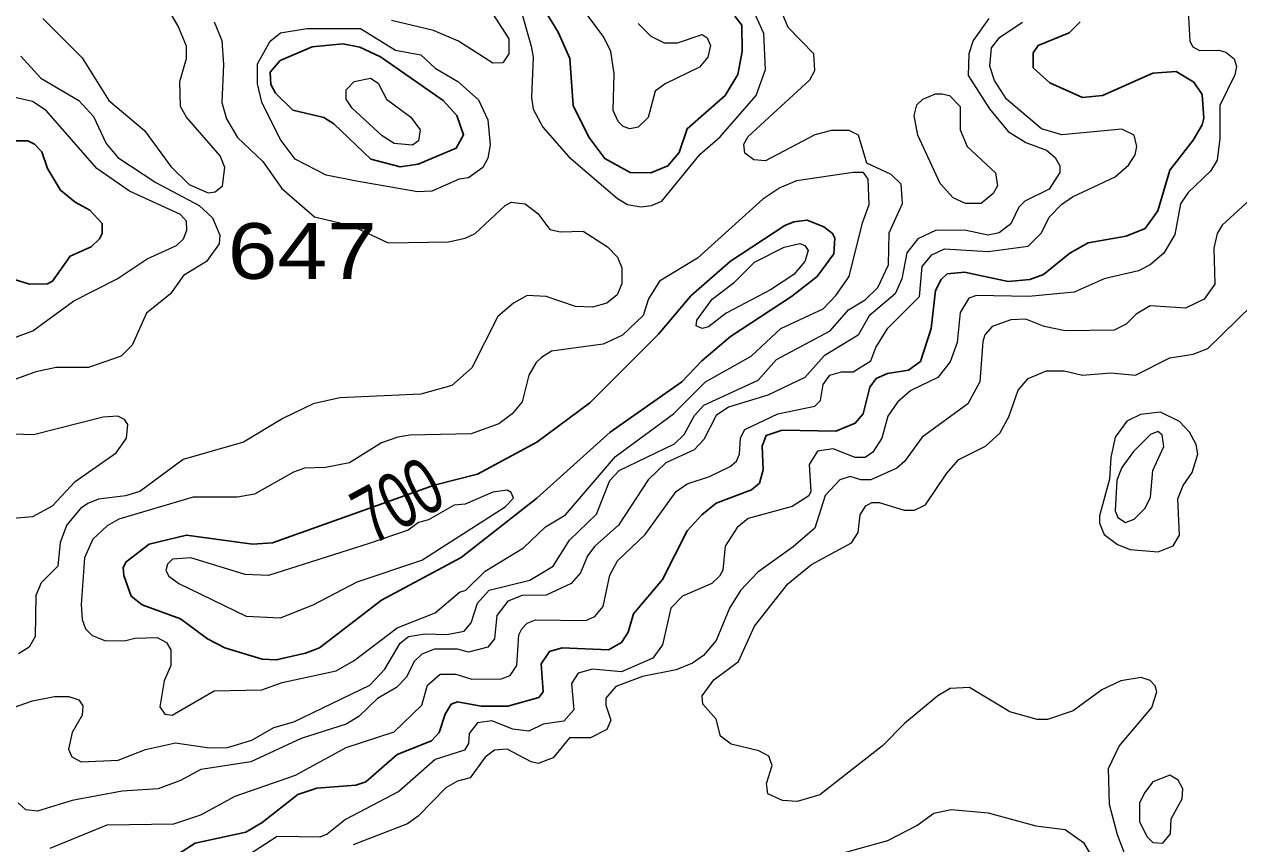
# Model space of a CAD drawing. Extents: x 577 to 602.9, y 7483.8 to 7511.6.
# Drawn here: x 592.254 to 593.996, y 7493.971 to 7495.147 of the extents above; entities that cross this region are included whole.
import ezdxf
from ezdxf.enums import TextEntityAlignment as Align

# ---------------------------------------------------------------- set-up
doc = ezdxf.new("R2010")
doc.units = 0
doc.header["$LTSCALE"] = 0.032
doc.layers.add('1', color=7, linetype='Continuous', lineweight=25)
doc.layers.add('2', color=7, linetype='Continuous', lineweight=13)
doc.layers.add('61', color=7, linetype='Continuous')

msp = doc.modelspace()

# ---------------------------------------------------------------- linework, layer by layer
at = {"layer": '1'}
for points in [[(592.9745, 7495.2104), (593.0199, 7495.1357), (593.0366, 7495.0983), (593.0413, 7495.0307), (593.0636, 7494.9853), (593.0867, 7494.9544), (593.1232, 7494.9345), (593.1527, 7494.9337), (593.1773, 7494.944), (593.1932, 7494.9631), (593.2051, 7494.9973), (593.2592, 7495.045), (593.2775, 7495.0752), (593.2839, 7495.1079), (593.2831, 7495.146), (593.2735, 7495.1587)], [(593.7689, 7495.1508), (593.753, 7495.1349), (593.7085, 7495.1166), (593.7013, 7495.1063), (593.7013, 7495.0848), (593.7252, 7495.0633), (593.7721, 7495.0419), (593.8007, 7495.045), (593.8731, 7495.0768), (593.9065, 7495.0792), (593.9319, 7495.0641), (593.9439, 7495.0466), (593.9463, 7495.0124), (593.9439, 7495.0029), (593.9311, 7494.9806), (593.8977, 7494.9377), (593.8803, 7494.8796), (593.862, 7494.8542), (593.8349, 7494.8431), (593.7801, 7494.8335), (593.7538, 7494.8184), (593.7164, 7494.7882), (593.6966, 7494.781), (593.6656, 7494.7779), (593.6027, 7494.7914), (593.5781, 7494.789), (593.5693, 7494.781), (593.5614, 7494.7651), (593.555, 7494.7103), (593.5399, 7494.6633), (593.5224, 7494.6506), (593.4922, 7494.6459), (593.4763, 7494.6387), (593.4668, 7494.626), (593.4572, 7494.5878), (593.4461, 7494.5743), (593.4183, 7494.5632), (593.3411, 7494.5647), (593.3181, 7494.5568), (593.3125, 7494.5417), (593.3141, 7494.5075), (593.3085, 7494.4884), (593.2974, 7494.4789), (593.2465, 7494.4598), (593.2258, 7494.4431), (593.2051, 7494.42), (593.1694, 7494.35), (593.128, 7494.3007), (593.1201, 7494.2745), (593.1105, 7494.2594), (593.0922, 7494.2491), (593.0254, 7494.2522), (593.0071, 7494.2467), (592.9952, 7494.2292), (592.9984, 7494.1886), (592.992, 7494.1807), (592.9475, 7494.168), (592.9093, 7494.168), (592.8751, 7494.1743), (592.8664, 7494.1711), (592.8577, 7494.1568), (592.8489, 7494.1306), (592.8378, 7494.1187), (592.7885, 7494.0988), (592.7439, 7494.0598), (592.7296, 7494.055), (592.6732, 7494.0503), (592.6461, 7494.0415), (592.5952, 7494.001), (592.5714, 7493.9874), (592.499, 7493.9715), (592.4537, 7493.9429)], [(592.2398, 7494.781), (592.2613, 7494.7739), (592.2867, 7494.7747), (592.2939, 7494.7786), (592.3193, 7494.8144), (592.3495, 7494.8279), (592.3615, 7494.8391), (592.3654, 7494.847), (592.3654, 7494.8613), (592.3479, 7494.8804), (592.3265, 7494.8916), (592.3058, 7494.9091), (592.2867, 7494.9401), (592.2788, 7494.9639), (592.2684, 7494.9751), (592.2589, 7494.9798), (592.2374, 7494.9798)]]:
    msp.add_lwpolyline(points, dxfattribs=at)
for points in [[(592.6392, 7495.024), (592.6835, 7495.0132), (592.6978, 7495.0045), (592.7511, 7494.9536), (592.7932, 7494.9425), (592.8187, 7494.9464), (592.8736, 7494.9695), (592.8839, 7494.9886), (592.8744, 7495.0164), (592.8545, 7495.0379), (592.7646, 7495.1007), (592.7352, 7495.1142), (592.7105, 7495.119), (592.6668, 7495.115), (592.6207, 7495.0951), (592.6064, 7495.0784), (592.6072, 7495.0609), (592.6143, 7495.0482)], [(592.6097, 7494.4029), (592.842, 7494.4855), (592.9038, 7494.5011), (592.9889, 7494.5473), (593.0652, 7494.6037), (593.1638, 7494.7023), (593.2099, 7494.7572), (593.2672, 7494.8073), (593.3451, 7494.8582), (593.3578, 7494.8637), (593.3769, 7494.8661), (593.4008, 7494.8566), (593.4135, 7494.847), (593.4167, 7494.8399), (593.4151, 7494.8176), (593.3912, 7494.785), (593.3546, 7494.7564), (593.2672, 7494.6991), (593.2258, 7494.6641), (593.1972, 7494.6339), (593.0946, 7494.5616), (592.9889, 7494.4669), (592.8807, 7494.3819), (592.7662, 7494.3206), (592.6772, 7494.2522), (592.6573, 7494.2443), (592.6151, 7494.2347), (592.5952, 7494.2355), (592.5412, 7494.2522), (592.5165, 7494.265), (592.4776, 7494.2936), (592.4227, 7494.3135), (592.4068, 7494.3262), (592.3965, 7494.3556), (592.3957, 7494.3675), (592.3996, 7494.3755), (592.433, 7494.4009), (592.4863, 7494.4137), (592.5809, 7494.4009)]]:
    msp.add_lwpolyline(points, close=True, dxfattribs=at)
at = {"layer": '2'}
for points in [[(592.2804, 7495.1556), (592.3368, 7495.0991), (592.375, 7495.0379), (592.4259, 7494.9949), (592.464, 7494.9432), (592.4903, 7494.917), (592.5173, 7494.9051), (592.5277, 7494.9067), (592.538, 7494.9154), (592.5412, 7494.9417), (592.5348, 7494.9584), (592.4863, 7495.014), (592.4776, 7495.0291), (592.4768, 7495.0649), (592.4863, 7495.0983), (592.4863, 7495.1158), (592.4744, 7495.1444), (592.4291, 7495.2232)], [(592.9062, 7495.1929), (592.9491, 7495.1261), (592.9491, 7495.1047), (592.9404, 7495.0919), (592.926, 7495.0912), (592.8767, 7495.123), (592.841, 7495.1381), (592.7805, 7495.1524)], [(593.1344, 7495.1484), (593.1527, 7495.1301), (593.1718, 7495.1206), (593.1908, 7495.1206), (593.2266, 7495.1325), (593.2338, 7495.1277), (593.2385, 7495.1166), (593.2346, 7495.0999), (593.2226, 7495.0856), (593.1733, 7495.0617), (593.159, 7495.0514), (593.1487, 7495.0132), (593.1344, 7494.9997), (593.1224, 7494.9973), (593.1129, 7495.0005), (593.1058, 7495.0077), (593.0986, 7495.0236), (593.1002, 7495.076), (593.0954, 7495.1079), (593.0851, 7495.1285), (593.0302, 7495.2033)], [(592.9642, 7495.1746), (592.9809, 7495.1158), (592.9841, 7495.0999), (592.9817, 7495.0419), (592.9841, 7495.0252), (592.9976, 7494.9997), (593.035, 7494.9568), (593.105, 7494.8971), (593.1193, 7494.8884), (593.1384, 7494.8852), (593.1535, 7494.8868), (593.1686, 7494.8932), (593.2234, 7494.9607), (593.2521, 7494.9854), (593.3037, 7495.045), (593.3173, 7495.0824), (593.3149, 7495.1341), (593.3014, 7495.1635)], [(593.3173, 7494.9512), (593.3006, 7494.9528), (593.2878, 7494.9623), (593.2863, 7494.9751), (593.2926, 7494.9862), (593.3809, 7495.0673), (593.388, 7495.0808), (593.3864, 7495.1047), (593.3499, 7495.1428), (593.3371, 7495.1739)], [(593.6377, 7495.1556), (593.6155, 7495.1238), (593.6091, 7495.1047), (593.6083, 7495.0737), (593.6385, 7495.0259), (593.6656, 7494.9933), (593.691, 7494.9774), (593.7204, 7494.9663), (593.7331, 7494.956), (593.7395, 7494.944), (593.7395, 7494.9345), (593.7244, 7494.9106), (593.6894, 7494.8932), (593.6807, 7494.8844), (593.6695, 7494.8606), (593.6528, 7494.8478), (593.6369, 7494.8446), (593.6051, 7494.851), (593.5622, 7494.8518), (593.5359, 7494.8391), (593.52, 7494.8192), (593.5129, 7494.7818), (593.5033, 7494.7604), (593.466, 7494.7286), (593.4501, 7494.7007), (593.4016, 7494.6713), (593.3737, 7494.6403), (593.3204, 7494.6148), (593.264, 7494.5973), (593.2465, 7494.5854), (593.229, 7494.5512), (593.2147, 7494.5361), (593.1741, 7494.5178), (593.1487, 7494.4932), (593.1065, 7494.428), (593.0724, 7494.3978), (593.062, 7494.3842), (593.0517, 7494.3596), (593.0382, 7494.3445), (593.0024, 7494.3278), (592.9682, 7494.327), (592.9475, 7494.319), (592.9316, 7494.2984), (592.9284, 7494.265), (592.9189, 7494.253), (592.8911, 7494.2459), (592.8751, 7494.2499), (592.8425, 7494.2499), (592.8243, 7494.2427), (592.8131, 7494.2324), (592.802, 7494.2101), (592.7877, 7494.195), (592.7606, 7494.1791), (592.7336, 7494.1536), (592.7153, 7494.1425), (592.6509, 7494.1218), (592.5785, 7494.0884), (592.507, 7494.0773), (592.4776, 7494.0614), (592.4458, 7494.0495), (592.3941, 7494.0463), (592.3225, 7494.0328), (592.2724, 7494.0177), (592.2557, 7494.0193), (592.2446, 7494.0296)], [(593.924, 7495.1659), (593.9264, 7495.123), (593.9303, 7495.115), (593.9399, 7495.1094), (593.9677, 7495.1102), (593.9781, 7495.1071), (593.99, 7495.0975), (593.9932, 7495.0864), (593.9908, 7495.0745), (593.9693, 7495.0307), (593.9693, 7494.983), (593.9653, 7494.952), (593.9558, 7494.9361), (593.924, 7494.9059), (593.9129, 7494.8892), (593.9049, 7494.8454), (593.889, 7494.8184), (593.8691, 7494.8017), (593.8524, 7494.793), (593.8031, 7494.7818), (593.7602, 7494.7627), (593.695, 7494.7564), (593.6202, 7494.758), (593.6091, 7494.754), (593.5964, 7494.7333), (593.5924, 7494.6904), (593.5821, 7494.6626), (593.5646, 7494.6403), (593.5256, 7494.6212), (593.5065, 7494.6045), (593.493, 7494.5846), (593.4843, 7494.5528), (593.4715, 7494.5329), (593.4604, 7494.525), (593.4461, 7494.525), (593.4143, 7494.5377), (593.392, 7494.5345), (593.3801, 7494.5154), (593.3825, 7494.4765), (593.3793, 7494.4701), (593.3554, 7494.455), (593.2926, 7494.4375), (593.2767, 7494.4248), (593.2592, 7494.3978), (593.256, 7494.3636), (593.2513, 7494.3548), (593.2401, 7494.3445), (593.198, 7494.3262), (593.1813, 7494.3087), (593.1694, 7494.2562), (593.1558, 7494.2371), (593.1105, 7494.2173), (593.0692, 7494.2212), (593.0485, 7494.2157), (593.039, 7494.2006), (593.0421, 7494.1632), (593.0278, 7494.1465)], [(592.5261, 7495.1508), (592.5372, 7495.1238), (592.5396, 7495.0896), (592.5372, 7495.0347), (592.5436, 7495.0116), (592.5595, 7494.9846), (592.596, 7494.9504), (592.6231, 7494.9114), (592.67, 7494.8709), (592.7225, 7494.8582), (592.7758, 7494.8335), (592.8624, 7494.8351), (592.8863, 7494.8399), (592.9006, 7494.847), (592.9435, 7494.8868), (592.9523, 7494.8916), (592.9722, 7494.8892), (592.9904, 7494.8757), (593.0079, 7494.8526), (593.0231, 7494.8494), (593.0557, 7494.8502), (593.0906, 7494.8279), (593.105, 7494.8128), (593.1113, 7494.7977), (593.1113, 7494.7747), (593.1042, 7494.7588), (593.0898, 7494.7468), (593.0692, 7494.7413), (593.0445, 7494.7421), (593.0024, 7494.7564), (592.9753, 7494.758), (592.9555, 7494.7468), (592.9332, 7494.7278), (592.8958, 7494.6538), (592.8672, 7494.6284), (592.8227, 7494.6164), (592.7066, 7494.6109), (592.6684, 7494.6021), (592.6247, 7494.5814), (592.5682, 7494.5473), (592.4815, 7494.5226), (592.4195, 7494.4765), (592.3988, 7494.4701), (592.3599, 7494.4653), (592.3448, 7494.459)], [(593.8286, 7494.9965), (593.7427, 7494.9886), (593.7133, 7494.9973), (593.6632, 7495.0395), (593.6457, 7495.0665), (593.6393, 7495.0872), (593.6417, 7495.1134), (593.6536, 7495.1285), (593.6862, 7495.15)], [(592.2486, 7495.1015), (592.2772, 7495.0697), (592.332, 7495.0379), (592.3527, 7495.0148), (592.371, 7494.9759), (592.3877, 7494.956), (592.4426, 7494.9202), (592.5046, 7494.8868), (592.5237, 7494.8693), (592.534, 7494.8446), (592.5332, 7494.8319), (592.5149, 7494.8065), (592.4823, 7494.7866), (592.4632, 7494.7604), (592.4291, 7494.7325), (592.4084, 7494.6864), (592.3925, 7494.6705), (592.3456, 7494.6546), (592.2994, 7494.6546), (592.27, 7494.6482), (592.235, 7494.6355)], [(592.2159, 7494.6888), (592.266, 7494.7071), (592.3249, 7494.75), (592.3869, 7494.7818), (592.4299, 7494.8105), (592.472, 7494.8295), (592.4823, 7494.8391), (592.4871, 7494.8518), (592.4863, 7494.8645), (592.4776, 7494.8741), (592.4044, 7494.9075), (592.3575, 7494.9401), (592.2851, 7495.0236), (592.2652, 7495.0363), (592.2382, 7495.0426)], [(592.2287, 7494.1632), (592.2652, 7494.1759), (592.2971, 7494.1823), (592.3177, 7494.1823), (592.332, 7494.1775), (592.3376, 7494.1687), (592.3368, 7494.1552), (592.3225, 7494.1306), (592.3169, 7494.1067), (592.3217, 7494.0956), (592.3352, 7494.0884), (592.3885, 7494.0908), (592.4275, 7494.1059), (592.4704, 7494.1155), (592.5189, 7494.1083), (592.5452, 7494.1091), (592.5801, 7494.1194), (592.6119, 7494.1377), (592.6406, 7494.1457), (592.7495, 7494.1982), (592.771, 7494.2212), (592.7932, 7494.2586), (592.8052, 7494.2681), (592.829, 7494.2721), (592.86, 7494.2713), (592.8847, 7494.2761), (592.895, 7494.288), (592.9038, 7494.3159), (592.9205, 7494.3349), (592.9793, 7494.3493), (593.0127, 7494.3691), (593.0358, 7494.4065), (593.0747, 7494.4439), (593.0938, 7494.4924), (593.1073, 7494.5067), (593.1869, 7494.5449), (593.2004, 7494.5584), (593.2155, 7494.5854), (593.229, 7494.6005), (593.3069, 7494.6363), (593.3332, 7494.6657), (593.4103, 7494.7071), (593.4365, 7494.7373), (593.4604, 7494.7516), (593.4787, 7494.7691), (593.4938, 7494.8017), (593.4946, 7494.8478), (593.5137, 7494.89), (593.5121, 7494.9178), (593.4978, 7494.9313), (593.4628, 7494.948), (593.4509, 7494.9878), (593.4373, 7494.9949), (593.4119, 7494.9949), (593.388, 7494.9886), (593.3173, 7494.9512)], [(592.2907, 7493.9644), (592.3726, 7493.9978), (592.468, 7493.9994), (592.507, 7494.0121), (592.5563, 7494.0391), (592.643, 7494.0694), (592.7153, 7494.1091), (592.7845, 7494.1314), (592.8243, 7494.1695), (592.8322, 7494.1982), (592.8505, 7494.2141), (592.8728, 7494.2141), (592.8958, 7494.2069), (592.938, 7494.2077), (592.9507, 7494.2125), (592.9602, 7494.2268), (592.9634, 7494.2705), (592.9674, 7494.2793), (592.9753, 7494.2872), (592.9873, 7494.292), (593.0596, 7494.2912), (593.0724, 7494.2968), (593.0843, 7494.3111), (593.0938, 7494.3564), (593.105, 7494.3771), (593.1447, 7494.4145), (593.1892, 7494.4765), (593.2051, 7494.4876), (593.237, 7494.498), (593.2664, 7494.5123), (593.2759, 7494.5202), (593.2799, 7494.5298), (593.2815, 7494.5536), (593.2878, 7494.5655), (593.3348, 7494.5878), (593.388, 7494.5989), (593.396, 7494.6069), (593.4, 7494.6299), (593.4095, 7494.6435), (593.4262, 7494.6482), (593.4429, 7494.6482), (593.4684, 7494.6641), (593.4755, 7494.6832), (593.493, 7494.7111), (593.5383, 7494.7564), (593.5423, 7494.7993), (593.5558, 7494.816), (593.5741, 7494.8248), (593.6369, 7494.8208), (593.6942, 7494.8287), (593.7133, 7494.8478), (593.7244, 7494.8701), (593.7419, 7494.8884), (593.7578, 7494.8995), (593.819, 7494.9281), (593.8381, 7494.9448), (593.8476, 7494.9599), (593.85, 7494.9719), (593.8461, 7494.9878), (593.8286, 7494.9965)], [(594.013, 7494.8955), (593.9725, 7494.859), (593.9653, 7494.847), (593.9606, 7494.8256), (593.9622, 7494.7739), (593.947, 7494.7524), (593.92, 7494.7397), (593.8691, 7494.7429), (593.8492, 7494.7309), (593.8349, 7494.7166), (593.8174, 7494.7079), (593.7475, 7494.7071), (593.7172, 7494.7134), (593.691, 7494.7238), (593.6695, 7494.723), (593.6425, 7494.7134), (593.6322, 7494.7015), (593.629, 7494.692), (593.625, 7494.6339), (593.6075, 7494.6021), (593.5423, 7494.5544), (593.5169, 7494.5194), (593.5057, 7494.5099), (593.4684, 7494.4932), (593.454, 7494.4932), (593.4389, 7494.498), (593.4238, 7494.4932), (593.4031, 7494.4709), (593.388, 7494.424), (593.357, 7494.397), (593.3061, 7494.3604), (593.2815, 7494.3341), (593.2656, 7494.3087), (593.2465, 7494.2626), (593.2282, 7494.2411)], [(593.8349, 7493.9509), (593.8222, 7493.9835), (593.8111, 7494.0272), (593.8095, 7494.0789), (593.8246, 7494.1107), (593.8715, 7494.1664), (593.8787, 7494.1886), (593.8763, 7494.1974), (593.8691, 7494.2053), (593.8564, 7494.2093), (593.827, 7494.2045), (593.7999, 7494.1918), (593.7586, 7494.1616), (593.722, 7494.1489), (593.7069, 7494.1489), (593.6679, 7494.16), (593.6099, 7494.195), (593.5821, 7494.1934), (593.5646, 7494.1831), (593.5169, 7494.1433), (593.485, 7494.1115), (593.3952, 7494.0407), (593.3626, 7494.0312), (593.3419, 7494.0328), (593.3204, 7494.0423), (593.3189, 7494.0574), (593.3268, 7494.0829), (593.322, 7494.0964), (593.3077, 7494.1043), (593.268, 7494.1139), (593.2529, 7494.125), (593.2465, 7494.1497), (593.2274, 7494.1711), (593.2266, 7494.1831), (593.2433, 7494.2061), (593.2783, 7494.2324), (593.3014, 7494.2833), (593.3491, 7494.3437), (593.3833, 7494.3715), (593.4405, 7494.4025), (593.4501, 7494.4176), (593.4532, 7494.4431), (593.4612, 7494.4558), (593.4699, 7494.4606), (593.4803, 7494.4606), (593.5161, 7494.4494), (593.5312, 7494.4494), (593.5471, 7494.4574), (593.5773, 7494.5027), (593.5948, 7494.5226), (593.633, 7494.5417), (593.6536, 7494.56), (593.6663, 7494.5838), (593.6799, 7494.622), (593.6942, 7494.6387), (593.7204, 7494.6498), (593.7459, 7494.6498), (593.7721, 7494.6435), (593.8127, 7494.6466), (593.8484, 7494.6435), (593.8977, 7494.6681), (593.9311, 7494.6737), (593.9518, 7494.6816), (594.0369, 7494.7643)], [(592.2374, 7494.4383), (592.266, 7494.4407), (592.2939, 7494.4558), (592.3265, 7494.4908), (592.3853, 7494.5321), (592.4004, 7494.5528), (592.402, 7494.5727), (592.3972, 7494.5799), (592.3877, 7494.5846), (592.367, 7494.583), (592.2668, 7494.5576), (592.2231, 7494.5592)], [(592.3448, 7494.459), (592.3344, 7494.4518), (592.3146, 7494.4288), (592.305, 7494.4033), (592.3018, 7494.3691), (592.278, 7494.3453), (592.27, 7494.327), (592.2692, 7494.2681), (592.2605, 7494.253), (592.2454, 7494.2435)], [(593.2282, 7494.2411), (593.2123, 7494.23), (593.1892, 7494.2204), (593.1407, 7494.2109), (593.1026, 7494.1966), (593.0883, 7494.1799), (593.0883, 7494.1695), (593.0954, 7494.1481), (593.0898, 7494.1346), (593.066, 7494.1226), (593.0358, 7494.1226), (593.0127, 7494.094), (592.9912, 7494.086), (592.9809, 7494.0884), (592.9467, 7494.1067), (592.9284, 7494.1051), (592.9149, 7494.0948), (592.8934, 7494.0654), (592.8751, 7494.0606), (592.8585, 7494.0511), (592.8187, 7494.0105), (592.8036, 7493.9994), (592.7257, 7493.9692)], [(593.0278, 7494.1465), (592.9984, 7494.1425), (592.9777, 7494.1322), (592.9547, 7494.1354), (592.9245, 7494.1473), (592.9038, 7494.1441), (592.8918, 7494.129), (592.8911, 7494.1147), (592.8855, 7494.1051), (592.8433, 7494.0916), (592.7909, 7494.0455), (592.7145, 7494.0057), (592.6883, 7493.9843), (592.6779, 7493.9803), (592.6167, 7493.9811), (592.542, 7493.9326)], [(593.396, 7493.9485), (593.493, 7493.9755), (593.5344, 7493.997), (593.559, 7494.0145), (593.5837, 7494.02), (593.6369, 7494.0153), (593.7053, 7493.9962), (593.7475, 7493.9914), (593.7737, 7493.9723), (593.784, 7493.9541)]]:
    msp.add_lwpolyline(points, dxfattribs=at)
for points in [[(592.7304, 7494.9218), (592.6867, 7494.9305), (592.6422, 7494.9536), (592.6207, 7494.9822), (592.5945, 7495.0355), (592.5881, 7495.0617), (592.5881, 7495.0904), (592.6064, 7495.123), (592.6215, 7495.1349), (592.6589, 7495.1412), (592.736, 7495.1412), (592.7861, 7495.1102), (592.8227, 7495.1031), (592.8433, 7495.084), (592.8759, 7495.0649), (592.9054, 7495.0387), (592.9189, 7495.01), (592.9221, 7494.9743), (592.9189, 7494.9552), (592.9117, 7494.9417), (592.8911, 7494.9266), (592.8775, 7494.925), (592.8386, 7494.9075), (592.8179, 7494.9067)], [(592.7614, 7495.0625), (592.7734, 7495.0395), (592.8084, 7495.014), (592.8219, 7494.9957), (592.8195, 7494.9798), (592.8107, 7494.9735), (592.7845, 7494.9759), (592.767, 7494.987), (592.7241, 7495.0267), (592.7153, 7495.0395), (592.7153, 7495.053), (592.7272, 7495.0649), (592.7503, 7495.0697)], [(593.6441, 7494.9043), (593.6266, 7494.89), (593.6043, 7494.89), (593.5868, 7494.8979), (593.5677, 7494.9186), (593.5359, 7494.9878), (593.5304, 7495.0164), (593.5344, 7495.0315), (593.5431, 7495.0395), (593.5614, 7495.0474), (593.5701, 7495.0474), (593.5813, 7495.045), (593.5964, 7495.0291), (593.5964, 7494.9957), (593.6067, 7494.9719), (593.6473, 7494.9337), (593.6504, 7494.9154)], [(592.7896, 7494.5545), (592.7662, 7494.5465), (592.7201, 7494.5178), (592.6859, 7494.5107), (592.6557, 7494.5099), (592.6398, 7494.5043), (592.5841, 7494.4725), (592.5595, 7494.4685), (592.4959, 7494.4685), (592.3893, 7494.4367), (592.3726, 7494.4272), (592.3519, 7494.4081), (592.34, 7494.3811), (592.3352, 7494.3143), (592.3368, 7494.2928), (592.3416, 7494.2793), (592.3511, 7494.2697), (592.3694, 7494.2626), (592.3972, 7494.2618), (592.4124, 7494.2658), (592.4442, 7494.2666), (592.4577, 7494.2594), (592.464, 7494.2491), (592.464, 7494.2268), (592.4545, 7494.2045), (592.4481, 7494.1672), (592.4553, 7494.1568), (592.4656, 7494.1552), (592.5261, 7494.1902), (592.5945, 7494.1918), (592.6239, 7494.2021), (592.701, 7494.2188), (592.7272, 7494.234), (592.7885, 7494.2809), (592.8433, 7494.3023), (592.8783, 7494.3318), (592.8871, 7494.3349), (592.9149, 7494.362), (592.9698, 7494.3954), (593.0016, 7494.4256), (593.0302, 7494.4431), (593.1018, 7494.5266), (593.1853, 7494.5878), (593.2314, 7494.6339), (593.2966, 7494.6705), (593.3395, 7494.7103), (593.4, 7494.7389), (593.4183, 7494.758), (593.4373, 7494.785), (593.4564, 7494.8621), (593.466, 7494.8884), (593.4644, 7494.925), (593.458, 7494.9345), (593.4429, 7494.9345), (593.3618, 7494.9226), (593.3379, 7494.9122), (593.3133, 7494.8963), (593.2195, 7494.8113), (593.1654, 7494.7786), (593.1495, 7494.7532), (593.1415, 7494.7293), (593.1121, 7494.7007), (593.0843, 7494.688), (593.0103, 7494.6777), (592.996, 7494.6689), (592.9881, 7494.6618), (592.9777, 7494.6435), (592.9682, 7494.6053), (592.9539, 7494.5878), (592.9348, 7494.5735), (592.895, 7494.5592), (592.8068, 7494.5574)], [(593.3443, 7494.8272), (593.3666, 7494.8327), (593.3737, 7494.8295), (593.3785, 7494.8224), (593.3737, 7494.8065), (593.3578, 7494.7882), (593.3244, 7494.7659), (593.2608, 7494.7325), (593.2354, 7494.7126), (593.2266, 7494.7103), (593.2179, 7494.7142), (593.2187, 7494.7222), (593.2409, 7494.7524), (593.2727, 7494.7771), (593.3014, 7494.8057)], [(593.8111, 7494.494), (593.7968, 7494.4415), (593.7968, 7494.4312), (593.8031, 7494.4145), (593.8222, 7494.4001), (593.8405, 7494.393), (593.881, 7494.3898), (593.9025, 7494.3986), (593.9113, 7494.4137), (593.9089, 7494.4661), (593.9168, 7494.4852), (593.9296, 7494.5035), (593.9375, 7494.5298), (593.9351, 7494.5441), (593.9256, 7494.5616), (593.9113, 7494.5767), (593.8842, 7494.5902), (593.8556, 7494.587), (593.8357, 7494.5775), (593.819, 7494.5544), (593.8127, 7494.525)], [(593.8216, 7494.4926), (593.819, 7494.4486), (593.823, 7494.4391), (593.8341, 7494.432), (593.8461, 7494.4367), (593.862, 7494.4526), (593.8699, 7494.4685), (593.8731, 7494.5067), (593.889, 7494.5409), (593.8866, 7494.5576), (593.8803, 7494.5624), (593.8699, 7494.5584), (593.8453, 7494.5337), (593.8286, 7494.5107)], [(592.7483, 7494.4017), (592.604, 7494.3556), (592.5706, 7494.3572), (592.4927, 7494.3811), (592.4664, 7494.3795), (592.4593, 7494.3723), (592.4569, 7494.3628), (592.4609, 7494.3548), (592.4752, 7494.3445), (592.5722, 7494.2976), (592.6215, 7494.2952), (592.6684, 7494.3135), (592.7312, 7494.3469), (592.8243, 7494.3779), (592.9435, 7494.4542), (592.9555, 7494.4669), (592.9523, 7494.4749), (592.9467, 7494.4781), (592.926, 7494.4757), (592.8863, 7494.4582), (592.8704, 7494.4566), (592.8338, 7494.4359), (592.8195, 7494.432), (592.8044, 7494.4208)], [(593.8612, 7494.0439), (593.854, 7494.0288), (593.854, 7494.0026), (593.8643, 7493.9811), (593.8731, 7493.9723), (593.8874, 7493.9715), (593.8985, 7493.9851), (593.8993, 7494.0065), (593.9152, 7494.0352), (593.916, 7494.0495), (593.9097, 7494.0622), (593.8977, 7494.0694), (593.8731, 7494.0598)]]:
    msp.add_lwpolyline(points, close=True, dxfattribs=at)

# ---------------------------------------------------------------- texts
at = {"layer": '61', "width": 1.2}
msp.add_text('647', height=0.08, dxfattribs=at).set_placement((592.6526, 7494.7817), align=Align.CENTER)
at = {"layer": '61', "width": 0.7}
msp.add_text('700', height=0.08, rotation=28.464, dxfattribs=at).set_placement((592.8082, 7494.4288), align=Align.CENTER)

doc.saveas('drawing.dxf')
